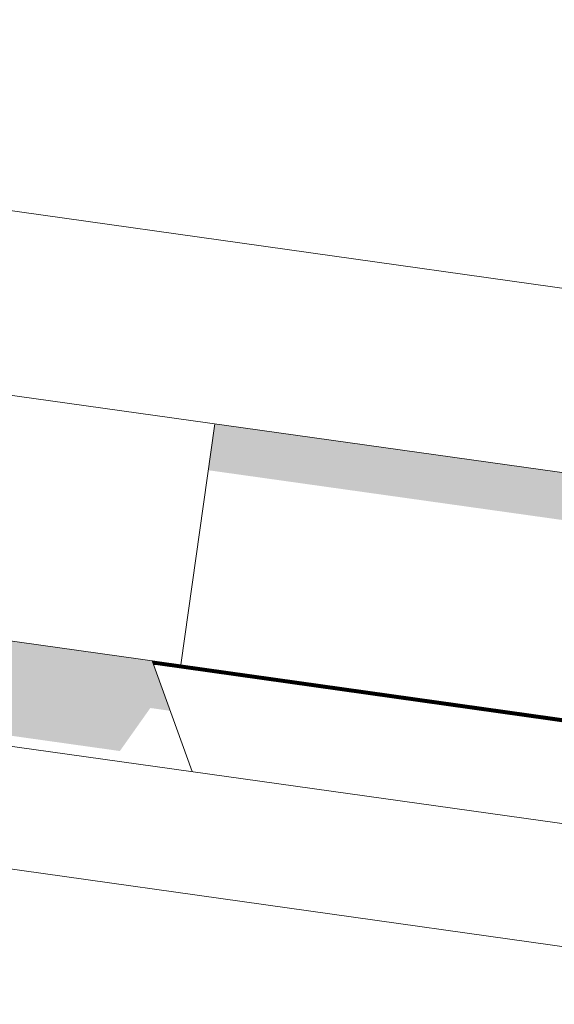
# Model space of a CAD drawing. Header units: metres. Extents: x -52 to 321, y -8 to 26.
# Tile 288 of 333: x 307.5445 to 307.6323, y 6.8014 to 6.9631. Entities that reach past the tile are written whole.
import ezdxf

# ---------------------------------------------------------------- set-up
doc = ezdxf.new("R2010")
doc.units = ezdxf.units.M
doc.header["$MEASUREMENT"] = 0
for name, color, linetype in [('30 Dachaufbau', 7, 'Continuous'), ('70 PV-Anlage', 7, 'Continuous'), ('94 Genehmigungsplanung Bemaßung', 7, 'Continuous')]:
    doc.layers.add(name, color=color, linetype=linetype)
doc.styles.add('ERSTELLTER_STIL_2', font='arial.ttf')
doc.dimstyles.new('ERSTELLTER_STIL__1', dxfattribs={"dimtxt": 0.25, "dimasz": 0.19, "dimexe": 0.18, "dimexo": 0.1, "dimgap": 0, "dimtad": 1, "dimtih": 1, "dimtoh": 1, "dimzin": 0, "dimdsep": 46, "dimtxsty": 'ERSTELLTER_STIL_2', "dimblk": 'ARROWHEAD_6', "dimblk1": 'ARROWHEAD_6', "dimblk2": 'ARROWHEAD_6', "dimcen": 0.09, "dimclrd": 7, "dimclre": 7, "dimclrt": 7, "dimazin": 0, "dimtfac": 1, "dimtdec": 4, "dimtmove": 0, "dimatfit": 3, "dimfxl": 1, "dimtolj": 1, "dimtzin": 0, "dimarcsym": 0})

# ---------------------------------------------------------------- blocks, each defined once
blk = doc.blocks.new('*D55', base_point=(33626.11544, -0.00275))
at = {"layer": '94 Genehmigungsplanung Bemaßung', "color": 7, "linetype": 'Continuous', "lineweight": 13}
for p, q in [((297.01606, 9.19055), (297.01606, 9.56555)), ((312.83606, 9.19055), (312.83606, 9.56555)), ((297.11606, 9.47805), (296.91606, 9.27805)), ((312.73606, 9.27805), (312.93606, 9.47805)), ((296.86606, 9.37805), (297.01606, 9.37805)), ((297.01606, 9.37805), (312.83606, 9.37805)), ((312.83606, 9.37805), (312.98606, 9.37805))]:
    blk.add_line(p, q, dxfattribs=at)
at = {"layer": '94 Genehmigungsplanung Bemaßung', "color": 7, "lineweight": 13, "insert": (304.49707, 9.42805), "char_height": 0.25, "attachment_point": 7, "style": 'ERSTELLTER_STIL_2'}
blk.add_mtext('\\A1;{\\pql;\\fArial|b0|i0|c0|p0;\\W1.000000;15,82}', dxfattribs=at)
blk = doc.blocks.new('ARROWHEAD_6')
at = {"color": 0, "linetype": 'Continuous', "lineweight": 0}
for p, q in [((-0.5, -0.5), (0.5, 0.5)), ((0, 0), (-1, 0))]:
    blk.add_line(p, q, dxfattribs=at)

msp = doc.modelspace()

# ---------------------------------------------------------------- hatches: boundary and pattern name
at = {"layer": '70 PV-Anlage', "linetype": 'Continuous', "lineweight": 0, "true_color": 0x000000}
for points in [[(307.57544, 6.88912), (309.11633, 6.67256), (309.11183, 6.64057), (309.11576, 6.64002), (309.12133, 6.67963), (307.57651, 6.89674)], [(307.53605, 6.86203), (307.54197, 6.84566), (307.56094, 6.84299), (307.56594, 6.85006), (307.56918, 6.8496), (307.56622, 6.85779)], [(307.56622, 6.85779), (307.56622, 6.85778), (307.57083, 6.85713), (307.57094, 6.85713)], [(307.56622, 6.85778), (307.56623, 6.85776), (307.57073, 6.85713), (307.57083, 6.85713)], [(307.56623, 6.85776), (307.56624, 6.85775), (307.57062, 6.85713), (307.57073, 6.85713)], [(307.56624, 6.85775), (307.56624, 6.85773), (307.57051, 6.85713), (307.57062, 6.85713)], [(307.57051, 6.85713), (307.56624, 6.85773), (307.56625, 6.85771), (307.5704, 6.85713)], [(307.56625, 6.85771), (307.56625, 6.8577), (307.57029, 6.85713), (307.5704, 6.85713)], [(307.56625, 6.8577), (307.56626, 6.85768), (307.57019, 6.85713), (307.57029, 6.85713)], [(307.56626, 6.85768), (307.56626, 6.85767), (307.57008, 6.85713), (307.57019, 6.85713)], [(307.56627, 6.85767), (307.56627, 6.85765), (307.56997, 6.85713), (307.57008, 6.85713)], [(307.56627, 6.85765), (307.56628, 6.85763), (307.56986, 6.85713), (307.56997, 6.85713)], [(307.56628, 6.85763), (307.56628, 6.85762), (307.56975, 6.85713), (307.56986, 6.85713)], [(307.56628, 6.85762), (307.56629, 6.8576), (307.56965, 6.85713), (307.56975, 6.85713)], [(307.56629, 6.8576), (307.56629, 6.85759), (307.56954, 6.85713), (307.56965, 6.85713)], [(307.56629, 6.85759), (307.5663, 6.85757), (307.56943, 6.85713), (307.56954, 6.85713)], [(307.5663, 6.85757), (307.56631, 6.85755), (307.56932, 6.85713), (307.56943, 6.85713)], [(307.56631, 6.85755), (307.56631, 6.85754), (307.56922, 6.85713), (307.56932, 6.85713)], [(307.56631, 6.85754), (307.56632, 6.85752), (307.56911, 6.85713), (307.56921, 6.85713)], [(307.56632, 6.85752), (307.56632, 6.85751), (307.569, 6.85713), (307.56911, 6.85713)], [(307.56632, 6.85751), (307.56633, 6.85749), (307.56889, 6.85713), (307.569, 6.85713)], [(307.56633, 6.85749), (307.56633, 6.85747), (307.56878, 6.85713), (307.56889, 6.85713)], [(307.56633, 6.85747), (307.56634, 6.85746), (307.56867, 6.85713), (307.56878, 6.85713)], [(307.56867, 6.85713), (307.56634, 6.85746), (307.56635, 6.85744), (307.56857, 6.85713)], [(307.56635, 6.85744), (307.56635, 6.85743), (307.56846, 6.85713), (307.56857, 6.85713)], [(307.56635, 6.85743), (307.56636, 6.85741), (307.56835, 6.85713), (307.56846, 6.85713)], [(307.56636, 6.85741), (307.56636, 6.85739), (307.56824, 6.85713), (307.56835, 6.85713)], [(307.56636, 6.85739), (307.56637, 6.85738), (307.56814, 6.85713), (307.56824, 6.85713)], [(307.56637, 6.85738), (307.56638, 6.85736), (307.56803, 6.85713), (307.56814, 6.85713)], [(307.56638, 6.85736), (307.56638, 6.85735), (307.56792, 6.85713), (307.56803, 6.85713)], [(307.56638, 6.85735), (307.56639, 6.85733), (307.56781, 6.85713), (307.56792, 6.85713)], [(307.56639, 6.85733), (307.56639, 6.85731), (307.5677, 6.85713), (307.56781, 6.85713)], [(307.56639, 6.85731), (307.5664, 6.8573), (307.5676, 6.85713), (307.5677, 6.85713)], [(307.5664, 6.8573), (307.5664, 6.85728), (307.56749, 6.85713), (307.5676, 6.85713)], [(307.5664, 6.85728), (307.56641, 6.85727), (307.56738, 6.85713), (307.56749, 6.85713)], [(307.56641, 6.85727), (307.56642, 6.85725), (307.56727, 6.85713), (307.56738, 6.85713)], [(307.56642, 6.85725), (307.56642, 6.85723), (307.56716, 6.85713), (307.56727, 6.85713)], [(307.56727, 6.85713), (307.56717, 6.85713), (309.11199, 6.64002), (309.11199, 6.64003), (308.9178, 6.66733), (308.83428, 6.67906)], [(307.56738, 6.85713), (307.56728, 6.85713), (309.11209, 6.64002), (309.1121, 6.64003), (308.83428, 6.67908)], [(307.56749, 6.85713), (307.56738, 6.85713), (309.1122, 6.64002), (309.1122, 6.64003), (308.83428, 6.6791)], [(307.56749, 6.85713), (309.11231, 6.64002), (309.11231, 6.64003), (308.9178, 6.66737), (308.83428, 6.67911), (307.5676, 6.85713)], [(307.5677, 6.85713), (307.5676, 6.85713), (309.11242, 6.64002), (309.11242, 6.64003), (308.83428, 6.67913)], [(307.56771, 6.85713), (309.11253, 6.64002), (309.11253, 6.64003), (307.56781, 6.85713)], [(307.56792, 6.85713), (307.56782, 6.85713), (309.11263, 6.64002), (309.11264, 6.64003), (308.9178, 6.66742), (308.83428, 6.67916)], [(307.56792, 6.85713), (309.11274, 6.64002), (309.11274, 6.64003), (309.06005, 6.64744), (308.83428, 6.67917), (307.56803, 6.85713)], [(307.56803, 6.85713), (309.11285, 6.64002), (309.11285, 6.64003), (308.83428, 6.67919), (307.56814, 6.85713)], [(307.56824, 6.85713), (307.56814, 6.85713), (309.11296, 6.64002), (309.11296, 6.64003), (309.06005, 6.64747), (308.9178, 6.66746), (308.83428, 6.6792)], [(307.56835, 6.85713), (307.56825, 6.85713), (309.11307, 6.64002), (309.11307, 6.64003), (308.83428, 6.67922)], [(307.56836, 6.85713), (309.11317, 6.64002), (309.11318, 6.64003), (309.06005, 6.6475), (307.56846, 6.85713)], [(307.56857, 6.85713), (307.56846, 6.85713), (309.11328, 6.64002), (309.11328, 6.64003)], [(307.56857, 6.85713), (309.11339, 6.64002), (309.11339, 6.64003), (307.56867, 6.85713)], [(307.56878, 6.85713), (307.56868, 6.85713), (309.1135, 6.64002), (309.1135, 6.64004), (308.83428, 6.67928)], [(307.56879, 6.85713), (309.11361, 6.64002), (309.11361, 6.64004), (307.56889, 6.85713)], [(307.569, 6.85713), (307.5689, 6.85713), (309.11371, 6.64002), (309.11372, 6.64004), (308.9178, 6.66757), (308.83428, 6.67931)], [(307.569, 6.85713), (309.11382, 6.64002), (309.11382, 6.64004), (308.9178, 6.66758), (308.83428, 6.67932), (307.56911, 6.85713)], [(307.56911, 6.85713), (309.11393, 6.64002), (309.11393, 6.64004), (307.56921, 6.85713)], [(307.56922, 6.85713), (309.11404, 6.64002), (309.11404, 6.64004), (308.9178, 6.66761), (308.83428, 6.67935), (307.56932, 6.85713)], [(307.56943, 6.85713), (307.56933, 6.85713), (309.11415, 6.64002), (309.11415, 6.64004), (309.06005, 6.64764), (308.83428, 6.67937)], [(307.56954, 6.85713), (307.56943, 6.85713), (309.11425, 6.64002), (309.11426, 6.64004), (308.83428, 6.67938)], [(307.56965, 6.85713), (307.56954, 6.85713), (309.11436, 6.64002), (309.11436, 6.64004), (308.83428, 6.6794)], [(307.56965, 6.85713), (309.11447, 6.64002), (309.11447, 6.64004), (307.56975, 6.85713)], [(307.56986, 6.85713), (307.56976, 6.85713), (309.11458, 6.64002), (309.11458, 6.64004), (308.9178, 6.66769), (308.83428, 6.67943)], [(307.56987, 6.85713), (309.11469, 6.64002), (309.11469, 6.64004), (307.56997, 6.85713)], [(307.56997, 6.85713), (309.11479, 6.64002), (309.1148, 6.64004), (307.57008, 6.85713)], [(307.57008, 6.85713), (309.1149, 6.64002), (309.1149, 6.64004), (307.57019, 6.85713)], [(307.57029, 6.85713), (307.57019, 6.85713), (309.11501, 6.64002), (309.11501, 6.64004), (308.83428, 6.67949)], [(307.5704, 6.85713), (307.5703, 6.85713), (309.11512, 6.64002), (309.11512, 6.64004), (309.06005, 6.64777), (308.9178, 6.66777), (308.83428, 6.6795)], [(307.57051, 6.85713), (307.57041, 6.85713), (309.11522, 6.64002), (309.11523, 6.64004), (308.83428, 6.67952)], [(307.57062, 6.85713), (307.57051, 6.85713), (309.11533, 6.64002), (309.11533, 6.64004), (309.06005, 6.6478), (308.9178, 6.6678), (308.83428, 6.67953)], [(307.57073, 6.85713), (307.57062, 6.85713), (309.11544, 6.64002), (309.11544, 6.64004)], [(307.57083, 6.85713), (307.57073, 6.85713), (309.11555, 6.64002), (309.11555, 6.64004)], [(307.57094, 6.85713), (307.57084, 6.85713), (309.11566, 6.64002), (309.11566, 6.64003)]]:
    msp.add_hatch(color=18, dxfattribs=at).paths.add_polyline_path(points)

# ---------------------------------------------------------------- linework, layer by layer
at = {"layer": '30 Dachaufbau', "color": 7, "linetype": 'Continuous', "lineweight": 13}
for p, q in [((304.92606, 7.21158), (313.40093, 6.02052)), ((313.39815, 6.00071), (304.92606, 7.19139))]:
    msp.add_line(p, q, dxfattribs=at)
at = {"layer": '70 PV-Anlage', "color": 7, "linetype": 'Continuous', "lineweight": 13}
for p, q in [((307.46532, 6.94266), (309.16511, 6.70377)), ((307.46114, 6.91295), (309.16094, 6.67406)), ((307.57094, 6.85713), (307.57651, 6.89674)), ((307.53133, 6.8627), (307.57094, 6.85713)), ((307.56622, 6.85779), (307.57279, 6.83961)), ((307.57083, 6.85713), (307.56622, 6.85778)), ((307.57073, 6.85713), (307.56623, 6.85776)), ((307.57062, 6.85713), (307.56624, 6.85775)), ((307.57051, 6.85713), (307.56624, 6.85773)), ((307.5704, 6.85713), (307.56625, 6.85771)), ((307.5703, 6.85713), (307.56625, 6.8577)), ((307.57019, 6.85713), (307.56626, 6.85768)), ((307.57008, 6.85713), (307.56627, 6.85767)), ((307.56997, 6.85713), (307.56627, 6.85765)), ((307.56987, 6.85713), (307.56628, 6.85763)), ((307.56975, 6.85713), (307.56628, 6.85762)), ((307.56965, 6.85713), (307.56629, 6.8576)), ((307.56954, 6.85713), (307.56629, 6.85759)), ((307.56943, 6.85713), (307.5663, 6.85757)), ((307.56932, 6.85713), (307.56631, 6.85755)), ((307.56921, 6.85713), (307.56631, 6.85754)), ((307.56911, 6.85713), (307.56632, 6.85752)), ((307.569, 6.85713), (307.56632, 6.85751)), ((307.56889, 6.85713), (307.56633, 6.85749)), ((307.56878, 6.85713), (307.56633, 6.85747)), ((307.56868, 6.85713), (307.56634, 6.85746)), ((307.56857, 6.85713), (307.56635, 6.85744)), ((307.56846, 6.85713), (307.56635, 6.85743)), ((307.56835, 6.85713), (307.56636, 6.85741)), ((307.56824, 6.85713), (307.56636, 6.85739)), ((307.56814, 6.85713), (307.56637, 6.85738)), ((307.56803, 6.85713), (307.56638, 6.85736)), ((307.56792, 6.85713), (307.56638, 6.85735)), ((307.56781, 6.85713), (307.56639, 6.85733)), ((307.5677, 6.85713), (307.56639, 6.85731)), ((307.5676, 6.85713), (307.5664, 6.8573)), ((307.56749, 6.85713), (307.5664, 6.85728)), ((307.56738, 6.85713), (307.56641, 6.85727)), ((307.56728, 6.85713), (307.56642, 6.85725)), ((307.56716, 6.85713), (307.56642, 6.85723)), ((307.56727, 6.85713), (307.56716, 6.85713)), ((307.56717, 6.85713), (309.11199, 6.64002)), ((307.56728, 6.85713), (309.11209, 6.64002)), ((307.56738, 6.85713), (307.56728, 6.85713)), ((307.56738, 6.85713), (309.1122, 6.64002)), ((307.56749, 6.85713), (307.56738, 6.85713)), ((307.56749, 6.85713), (309.11231, 6.64002)), ((307.56759, 6.85713), (307.56749, 6.85713)), ((307.5676, 6.85713), (309.11242, 6.64002)), ((307.5677, 6.85713), (307.5676, 6.85713)), ((307.56781, 6.85713), (307.5677, 6.85713)), ((307.56771, 6.85713), (309.11253, 6.64002)), ((307.56791, 6.85713), (307.56781, 6.85713)), ((307.56782, 6.85713), (309.11263, 6.64002)), ((307.56792, 6.85713), (309.11274, 6.64002)), ((307.56802, 6.85713), (307.56792, 6.85713)), ((307.56803, 6.85713), (309.11285, 6.64002)), ((307.56813, 6.85713), (307.56803, 6.85713)), ((307.56814, 6.85713), (309.11296, 6.64002)), ((307.56824, 6.85713), (307.56814, 6.85713)), ((307.56835, 6.85713), (307.56824, 6.85713)), ((307.56825, 6.85713), (309.11307, 6.64002)), ((307.56845, 6.85713), (307.56835, 6.85713)), ((307.56836, 6.85713), (309.11317, 6.64002)), ((307.56846, 6.85713), (309.11328, 6.64002)), ((307.56857, 6.85713), (307.56846, 6.85713)), ((307.56857, 6.85713), (309.11339, 6.64002)), ((307.56867, 6.85713), (307.56857, 6.85713)), ((307.56868, 6.85713), (309.1135, 6.64002)), ((307.56878, 6.85713), (307.56868, 6.85713)), ((307.56889, 6.85713), (307.56878, 6.85713)), ((307.56879, 6.85713), (309.11361, 6.64002)), ((307.56899, 6.85713), (307.56889, 6.85713)), ((307.5689, 6.85713), (309.11371, 6.64002)), ((307.569, 6.85713), (309.11382, 6.64002)), ((307.5691, 6.85713), (307.569, 6.85713)), ((307.56911, 6.85713), (309.11393, 6.64002)), ((307.56921, 6.85713), (307.56911, 6.85713)), ((307.56932, 6.85713), (307.56921, 6.85713)), ((307.56922, 6.85713), (309.11404, 6.64002)), ((307.56943, 6.85713), (307.56932, 6.85713)), ((307.56933, 6.85713), (309.11415, 6.64002)), ((307.56943, 6.85713), (309.11425, 6.64002)), ((307.56954, 6.85713), (307.56943, 6.85713)), ((307.56954, 6.85713), (309.11436, 6.64002)), ((307.56965, 6.85713), (307.56954, 6.85713)), ((307.56965, 6.85713), (309.11447, 6.64002)), ((307.56975, 6.85713), (307.56965, 6.85713)), ((307.56986, 6.85713), (307.56975, 6.85713)), ((307.56976, 6.85713), (309.11458, 6.64002)), ((307.56987, 6.85713), (309.11469, 6.64002)), ((307.56997, 6.85713), (307.56987, 6.85713)), ((307.56997, 6.85713), (309.11479, 6.64002)), ((307.57008, 6.85713), (307.56997, 6.85713)), ((307.57008, 6.85713), (309.1149, 6.64002)), ((307.57018, 6.85713), (307.57008, 6.85713)), ((307.57019, 6.85713), (309.11501, 6.64002)), ((307.57029, 6.85713), (307.57019, 6.85713)), ((307.5703, 6.85713), (309.11512, 6.64002)), ((307.5704, 6.85713), (307.5703, 6.85713)), ((307.57051, 6.85713), (307.5704, 6.85713)), ((307.57041, 6.85713), (309.11522, 6.64002)), ((307.57051, 6.85713), (309.11533, 6.64002)), ((307.57061, 6.85713), (307.57051, 6.85713)), ((307.57062, 6.85713), (309.11544, 6.64002)), ((307.57073, 6.85713), (307.57062, 6.85713)), ((307.57073, 6.85713), (309.11555, 6.64002)), ((307.57083, 6.85713), (307.57073, 6.85713)), ((307.57094, 6.85713), (307.57083, 6.85713)), ((307.57084, 6.85713), (309.11566, 6.64002)), ((307.57094, 6.85713), (309.11576, 6.64002))]:
    msp.add_line(p, q, dxfattribs=at)

# ---------------------------------------------------------------- dimensions: what is measured, and where the dimension line sits
at = {"layer": '94 Genehmigungsplanung Bemaßung', "color": 7, "linetype": 'Continuous', "lineweight": 13}
dim = msp.add_linear_dim(base=(312.83606, 9.37805), p1=(297.01606, 3.34725), p2=(312.83606, 3.34725), dimstyle='ERSTELLTER_STIL__1', dxfattribs=at)
dim.commit()
dim.dimension.update_dxf_attribs({"geometry": '*D55', "text_midpoint": (304.91585, 9.55305), "dimtype": 160})

doc.saveas('drawing.dxf')
